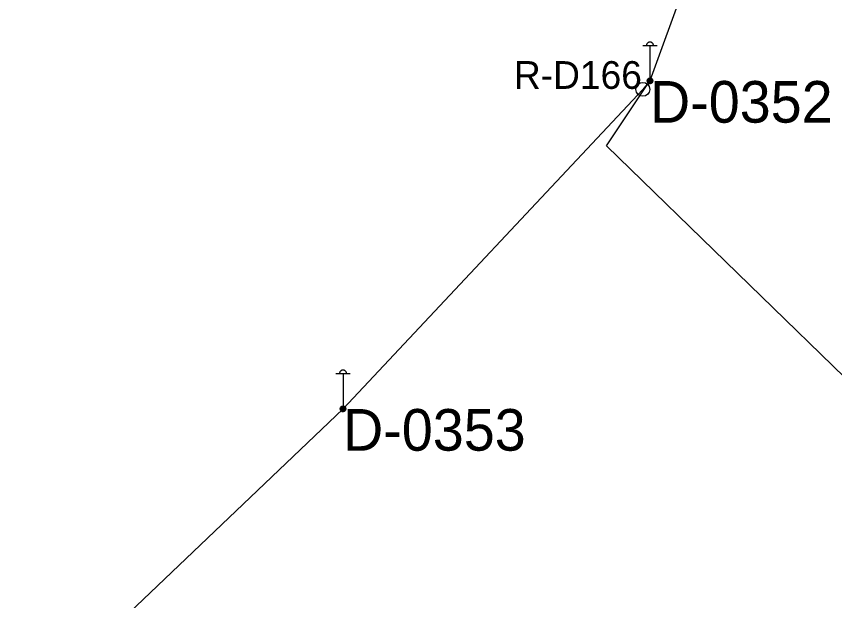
# Model space of a CAD drawing. Extents: x -729889 to -691139, y -995431 to -974354.
# Drawn here: x -726242.8 to -726183.9, y -978312.3 to -978270.2 of the extents above; entities that cross this region are included whole.
import ezdxf

# ---------------------------------------------------------------- set-up
doc = ezdxf.new("R2010")
doc.units = 0
for name, color, linetype in [('Atributy', 7, 'Continuous'), ('Dočasné zaměření bodu', 7, 'Continuous'), ('Kabelové vedení VO', 7, 'Continuous'), ('Rozpojovací bod', 7, 'Continuous'), ('Světelný bod na stožáru sadovém', 7, 'Continuous')]:
    doc.layers.add(name, color=color, linetype=linetype)

# ---------------------------------------------------------------- blocks, each defined once
blk = doc.blocks.new('6.571')
at = {"layer": 'Světelný bod na stožáru sadovém'}
for p, q in [((-0.508, 2.538), (0.508, 2.538)), ((0, 2.538), (0, 0.203))]:
    blk.add_line(p, q, dxfattribs=at)
for points in [[(0.254, 2.538), (0.254, 2.558), (0.249, 2.584), (0.244, 2.604), (0.239, 2.624), (0.228, 2.645), (0.218, 2.665), (0.208, 2.685), (0.193, 2.701), (0.178, 2.716), (0.162, 2.731), (0.147, 2.746), (0.127, 2.756), (0.107, 2.766), (0.086, 2.777), (0.066, 2.782), (0.046, 2.787), (0.02, 2.792), (0, 2.792), (-0.02, 2.792), (-0.046, 2.787), (-0.066, 2.782), (-0.086, 2.777), (-0.107, 2.766), (-0.127, 2.756), (-0.147, 2.746), (-0.162, 2.731), (-0.178, 2.716), (-0.193, 2.701), (-0.208, 2.685), (-0.218, 2.665), (-0.228, 2.645), (-0.239, 2.624), (-0.244, 2.604), (-0.249, 2.584), (-0.254, 2.558), (-0.254, 2.538)], [(-0.203, 0), (-0.173, -0.102), (-0.076, -0.183), (0.041, -0.188), (0.132, -0.142), (0.188, -0.046), (0.178, 0.071), (0.117, 0.152), (0.02, 0.193), (-0.091, 0.168), (-0.168, 0.086), (-0.183, -0.005), (-0.147, -0.102), (-0.056, -0.168), (0.041, -0.168), (0.122, -0.122), (0.173, -0.025), (0.157, 0.076), (0.102, 0.142), (0.005, 0.173), (-0.091, 0.142), (-0.147, 0.071), (-0.162, -0.01), (-0.122, -0.102), (-0.041, -0.152), (0.041, -0.147), (0.117, -0.102), (0.152, -0.01), (0.137, 0.071), (0.081, 0.132), (-0.005, 0.152), (-0.086, 0.122), (-0.132, 0.061), (-0.142, -0.02), (-0.096, -0.096), (-0.03, -0.132), (0.041, -0.127), (0.107, -0.076), (0.132, 0), (0.117, 0.066), (0.061, 0.117), (-0.015, 0.132), (-0.081, 0.102), (-0.117, 0.046), (-0.122, -0.025), (-0.081, -0.086), (-0.02, -0.112), (0.046, -0.107), (0.096, -0.056), (0.112, 0.005), (0.096, 0.061), (0.046, 0.107), (-0.02, 0.112), (-0.071, 0.086), (-0.102, 0.036), (-0.096, -0.03), (-0.061, -0.076), (-0.015, -0.096), (0.046, -0.081), (0.086, -0.041), (0.096, 0.005), (0.076, 0.056), (0.03, 0.091), (-0.02, 0.091), (-0.061, 0.066), (-0.081, 0.02), (-0.076, -0.03), (-0.051, -0.061), (-0.005, -0.076), (0.041, -0.061), (0.066, -0.03), (0.071, 0.01), (0.056, 0.051), (0.02, 0.071), (-0.015, 0.071), (-0.051, 0.051), (-0.066, 0.015), (-0.056, -0.025), (-0.036, -0.046), (0, -0.056), (0.036, -0.041), (0.051, -0.02), (0.056, 0.01), (0.041, 0.041), (0.01, 0.051), (-0.015, 0.051), (-0.036, 0.036), (-0.046, 0.005), (-0.041, -0.015), (-0.02, -0.03), (0.005, -0.036), (0.025, -0.025), (0.036, -0.01), (0.036, 0.01), (0.02, 0.025), (0.005, 0.036), (-0.01, 0.03), (-0.02, 0.02), (-0.025, 0.005), (-0.02, -0.01), (-0.01, -0.015)], [(-0.01, -0.015), (0.005, -0.015), (0.01, -0.01), (0.015, 0), (0.015, 0.01), (0.01, 0.015), (0, 0.015), (-0.005, 0.01), (-0.005, 0.005), (-0.005, 0.005)]]:
    blk.add_lwpolyline(points, dxfattribs=at)
blk.add_circle((0, 0), 0.203, dxfattribs=at)
blk = doc.blocks.new('4.02')
at = {"layer": 'Dočasné zaměření bodu'}
blk.add_circle((0, 0), 0.5, dxfattribs=at)

msp = doc.modelspace()

# ---------------------------------------------------------------- linework, layer by layer
at = {"layer": 'Kabelové vedení VO'}
for p, q in [((-726197.2, -978274.82), (-726197.72, -978275.43)), ((-726219.31, -978298.46), (-726197.72, -978275.43)), ((-726219.31, -978298.46), (-726242.84, -978320.88))]:
    msp.add_line(p, q, dxfattribs=at)
for points in [[(-726231.15, -978249.92), (-726225.3, -978244.98), (-726220.8, -978246.7), (-726216.04, -978242.86), (-726194.74, -978268), (-726197.2, -978274.82)], [(-726168.181, -978335.512), (-726168.58, -978334.8), (-726168.31, -978333.74), (-726155.61, -978327.13), (-726172.02, -978307.02), (-726200.33, -978279.5), (-726197.2, -978274.82)]]:
    msp.add_lwpolyline(points, dxfattribs=at)

# ---------------------------------------------------------------- block references
at = {"layer": 'Rozpojovací bod'}
msp.add_blockref('4.02', (-726197.72, -978275.43), dxfattribs=at)
at = {"layer": 'Světelný bod na stožáru sadovém', "xscale": 1.0016949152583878, "yscale": 1.0016949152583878}
for p in [(-726197.2, -978274.82), (-726219.31, -978298.46)]:
    msp.add_blockref('6.571', p, dxfattribs=at)

# ---------------------------------------------------------------- texts
at = {"layer": 'Atributy'}
for s, height, p in [('R-D166', 2, (-726207, -978275.396)), ('D-0352', 3, (-726197.2, -978277.831)), ('D-0353', 3, (-726219.31, -978301.471))]:
    msp.add_text(s, height=height, dxfattribs=at).set_placement(p)

doc.saveas('drawing.dxf')
